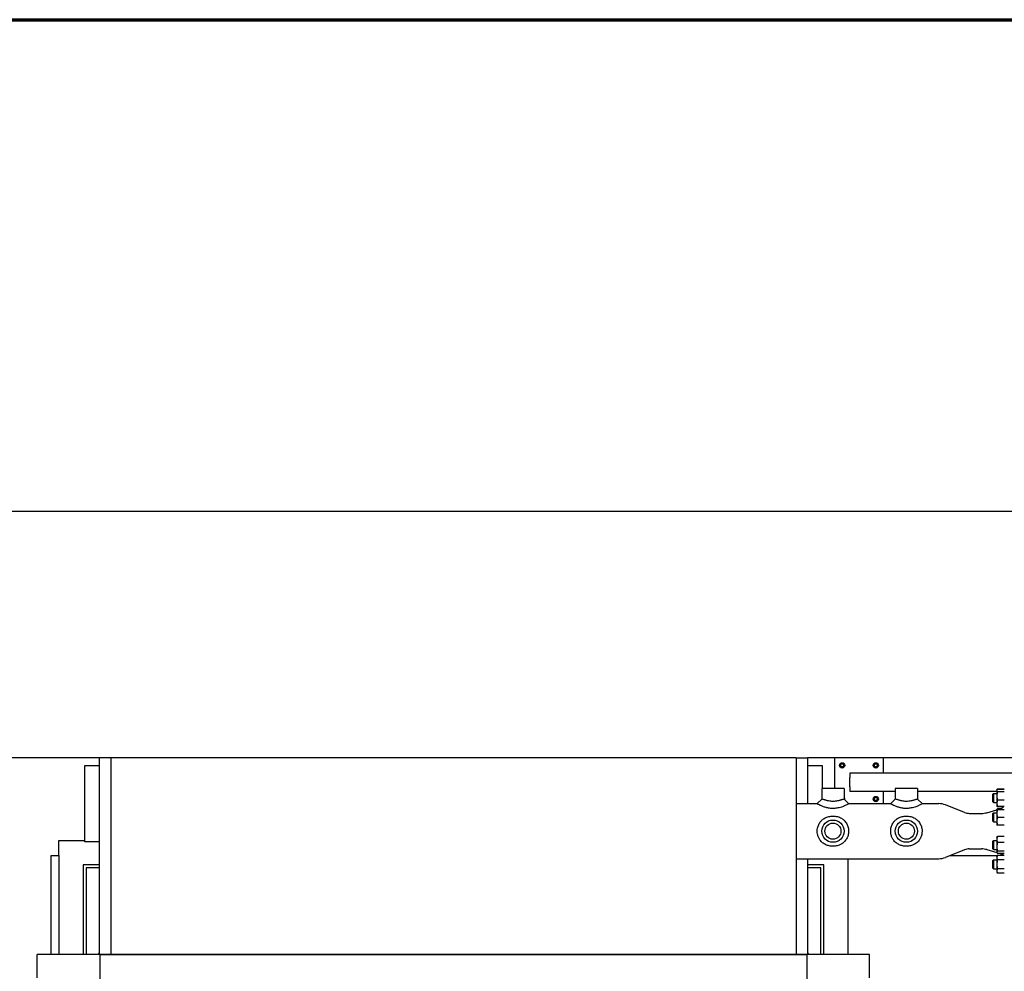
# Model space of a CAD drawing. Header units: inches. Extents: x 24 to 1128, y -69 to 748.
# Tile 602 of 656: x 502 to 582, y 670 to 748. Entities that reach past the tile are written whole.
import ezdxf

# ---------------------------------------------------------------- set-up
doc = ezdxf.new("R2010")
doc.units = ezdxf.units.IN
doc.header["$LTSCALE"] = 32
doc.header["$MEASUREMENT"] = 0
for name, color, linetype, lineweight in [('Border (ANSI)', 7, 'Continuous', 70), ('Dimension (ANSI)', 7, 'Continuous', 25), ('Visible (ANSI)', 7, 'Continuous', 30)]:
    doc.layers.add(name, color=color, linetype=linetype, lineweight=lineweight)
doc.styles.add('Note Text (ANSI)', font='tahoma.ttf')
doc.dimstyles.new('SB Fraction-16 (ANSI)', dxfattribs={"dimscale": 32, "dimtxt": 0.125, "dimasz": 0.098425, "dimexe": 0.125, "dimexo": 0.0625, "dimgap": 0.031496, "dimtad": 0, "dimtih": 1, "dimtoh": 1, "dimdec": 4, "dimrnd": 1e-08, "dimzin": 0, "dimdsep": 46, "dimlunit": 5, "dimtxsty": 'Note Text (ANSI)', "dimcen": 0.09, "dimdle": 0.393701, "dimclrd": 256, "dimclre": 256, "dimclrt": 256, "dimadec": 0, "dimazin": 3, "dimtfac": 0.96, "dimtofl": 0, "dimtmove": 0, "dimatfit": 3, "dimfxl": 1, "dimfrac": 2, "dimtolj": 1, "dimtzin": 12, "dimlwd": -1, "dimlwe": -1, "dimarcsym": 0})

# ---------------------------------------------------------------- blocks, each defined once
blk = doc.blocks.new('Borders SUPERIOR BORDER')
at = {"layer": 'Border (ANSI)'}
blk.add_line((0.75, 23.375), (35.25, 23.375), dxfattribs=at)
blk = doc.blocks.new('*D17')
at = {"layer": 'Defpoints', "color": 0, "transparency": 16777216}
for p in [(725.281, 707.826), (496.281, 687.669), (725.281, 687.669)]:
    blk.add_point(p, dxfattribs=at)
at = {"layer": 'Dimension (ANSI)', "transparency": 16777216}
for p, q in [((496.281, 689.669), (496.281, 711.826)), ((725.281, 689.669), (725.281, 711.826)), ((499.43, 707.826), (604.341, 707.826)), ((722.131, 707.826), (614.846, 707.826))]:
    blk.add_line(p, q, dxfattribs=at)
for points in [[(499.43, 708.351), (499.43, 707.301), (496.281, 707.826)], [(722.131, 708.351), (722.131, 707.301), (725.281, 707.826)]]:
    blk.add_solid(points, dxfattribs=at)
at = {"layer": 'Dimension (ANSI)', "transparency": 16777216, "insert": (605.349, 709.907), "char_height": 4, "attachment_point": 1, "style": 'Note Text (ANSI)'}
blk.add_mtext('\\A1;229', dxfattribs=at)

msp = doc.modelspace()

# ---------------------------------------------------------------- linework, layer by layer
at = {"layer": 'Visible (ANSI)'}
for p, q in [((508.23563, 687.66853), (496.28063, 687.66853)), ((507.03063, 687.04353), (508.23563, 687.04353)), ((507.03063, 680.79353), (507.03063, 687.04353)), ((509.15563, 687.66853), (508.23563, 687.66853)), ((508.23563, 671.58853), (508.23563, 687.66853)), ((565.15563, 687.66853), (509.15563, 687.66853)), ((509.15563, 687.66853), (509.15563, 671.58853)), ((565.15563, 687.66853), (565.15563, 671.58853)), ((565.15563, 687.66853), (566.07563, 687.66853)), ((568.28063, 687.66853), (566.07563, 687.66853)), ((566.07563, 687.66853), (566.07563, 683.91853)), ((566.07563, 687.04353), (567.28063, 687.04353)), ((567.28063, 687.04353), (567.28063, 685.16853)), ((572.28063, 687.66853), (568.28063, 687.66853)), ((568.28063, 687.66853), (568.28063, 685.16853)), ((568.82763, 687.17863), (568.74963, 687.1336)), ((568.74963, 687.1336), (568.74963, 687.04353)), ((568.74963, 687.04353), (568.74963, 686.95346)), ((568.74963, 686.95346), (568.82763, 686.90843)), ((568.90563, 687.22366), (568.82763, 687.17863)), ((568.98363, 687.17863), (568.90563, 687.22366)), ((569.06163, 687.1336), (568.98363, 687.17863)), ((568.98363, 686.90843), (569.06163, 686.95346)), ((569.06163, 687.04353), (569.06163, 687.1336)), ((569.06163, 686.95346), (569.06163, 687.04353)), ((571.57763, 687.17863), (571.49963, 687.1336)), ((571.49963, 687.1336), (571.49963, 687.04353)), ((571.49963, 687.04353), (571.49963, 686.95346)), ((571.49963, 686.95346), (571.57763, 686.90843)), ((571.65563, 687.22366), (571.57763, 687.17863)), ((571.73363, 687.17863), (571.65563, 687.22366)), ((571.81163, 687.1336), (571.73363, 687.17863)), ((571.73363, 686.90843), (571.81163, 686.95346)), ((571.81163, 687.04353), (571.81163, 687.1336)), ((571.81163, 686.95346), (571.81163, 687.04353)), ((604.87438, 687.66853), (572.28063, 687.66853)), ((572.28063, 686.41853), (572.28063, 687.66853)), ((568.82763, 686.90843), (568.90563, 686.8634)), ((568.90563, 686.8634), (568.98363, 686.90843)), ((643.90095, 686.41853), (569.53063, 686.41853)), ((569.53063, 686.41853), (569.53063, 686.04353)), ((571.57763, 686.90843), (571.65563, 686.8634)), ((571.65563, 686.8634), (571.73363, 686.90843)), ((569.53063, 685.29353), (569.53063, 686.04353)), ((569.06188, 685.16853), (567.24938, 685.16853)), ((567.24938, 685.16853), (567.24938, 684.29353)), ((569.06188, 685.16853), (569.06188, 684.29353)), ((569.53063, 685.29353), (569.53063, 684.91853)), ((573.24938, 684.91853), (569.53063, 684.91853)), ((572.28063, 683.91853), (572.28063, 684.91853)), ((575.06188, 685.16853), (573.24938, 685.16853)), ((573.24938, 685.16853), (573.24938, 684.29353)), ((575.06188, 685.16853), (575.06188, 684.29353)), ((581.54713, 684.91853), (575.06188, 684.91853)), ((581.21813, 684.69724), (581.28063, 684.75974)), ((581.21813, 684.07224), (581.21813, 684.69724)), ((581.28063, 684.75974), (581.28063, 684.00974)), ((581.28063, 684.75974), (581.54713, 684.75974)), ((581.54713, 685.00974), (581.55749, 685.03194)), ((581.54713, 685.00974), (581.54713, 684.9883)), ((581.54713, 684.9883), (581.54713, 684.54597)), ((581.54713, 684.54597), (581.54713, 683.9424)), ((581.55749, 685.03194), (581.59205, 685.10606)), ((582.15563, 685.10642), (581.59222, 685.10642)), ((582.15563, 685.082), (581.59222, 685.082)), ((582.15563, 684.8946), (581.59222, 684.8946)), ((565.15563, 683.91853), (566.87438, 683.91853)), ((566.87438, 683.91853), (567.24938, 684.29353)), ((569.06188, 684.29353), (569.43688, 683.91853)), ((569.43688, 683.91853), (572.87438, 683.91853)), ((571.57763, 684.42863), (571.49963, 684.3836)), ((571.49963, 684.3836), (571.49963, 684.29353)), ((571.49963, 684.29353), (571.49963, 684.20346)), ((571.49963, 684.20346), (571.57763, 684.15843)), ((571.65563, 684.47366), (571.57763, 684.42863)), ((571.57763, 684.15843), (571.65563, 684.1134)), ((571.73363, 684.42863), (571.65563, 684.47366)), ((571.65563, 684.1134), (571.73363, 684.15843)), ((571.81163, 684.3836), (571.73363, 684.42863)), ((571.73363, 684.15843), (571.81163, 684.20346)), ((571.81163, 684.29353), (571.81163, 684.3836)), ((571.81163, 684.20346), (571.81163, 684.29353)), ((572.87438, 683.91853), (573.24938, 684.29353)), ((575.06188, 684.29353), (575.43688, 683.91853)), ((575.43688, 683.91853), (576.80527, 683.91853)), ((578.91486, 683.19257), (577.36055, 683.81196)), ((581.21813, 684.07224), (581.28063, 684.00974)), ((581.28063, 684.00974), (581.54713, 684.00974)), ((581.54713, 683.9424), (581.54713, 683.75974)), ((581.54713, 683.75974), (581.55749, 683.73754)), ((581.55749, 683.73754), (581.59205, 683.66341)), ((582.15563, 684.19734), (581.59222, 684.19734)), ((579.28504, 683.12153), (580.30732, 683.12153)), ((580.72078, 683.17964), (581.54713, 683.41659)), ((581.21813, 683.10612), (581.28063, 683.16862)), ((581.21813, 682.48112), (581.21813, 683.10612)), ((581.28063, 683.16862), (581.28063, 682.41862)), ((581.28063, 683.16862), (581.54713, 683.16862)), ((581.54713, 683.41862), (581.55734, 683.44051)), ((581.54713, 683.41862), (581.54713, 683.10564)), ((581.54713, 683.10564), (581.54713, 682.48064)), ((581.55464, 683.41874), (581.884, 683.51319)), ((582.15563, 683.68747), (581.59222, 683.68747)), ((582.0909, 683.66305), (581.59222, 683.66305)), ((581.80506, 683.49055), (581.59222, 683.49055)), ((582.15563, 683.41894), (581.59222, 683.41894)), ((582.15563, 683.4183), (581.59222, 683.4183)), ((581.21813, 682.48112), (581.28063, 682.41862)), ((581.28063, 682.41862), (581.54713, 682.41862)), ((581.54713, 682.48064), (581.54713, 682.16862)), ((582.15563, 682.79298), (581.59222, 682.79298)), ((582.15563, 682.1683), (581.59222, 682.1683)), ((504.90563, 679.66853), (504.90563, 680.91853)), ((504.90563, 680.91853), (507.03063, 680.91853)), ((508.23563, 680.79353), (507.03063, 680.79353)), ((581.21813, 680.85594), (581.28063, 680.91844)), ((581.21813, 680.23094), (581.21813, 680.85594)), ((581.28063, 680.91844), (581.28063, 680.16844)), ((581.28063, 680.91844), (581.54713, 680.91844)), ((581.54713, 681.16844), (581.55734, 681.19034)), ((581.54713, 681.16844), (581.54713, 680.98499)), ((581.54713, 680.98499), (581.54713, 680.38115)), ((582.15563, 681.24037), (581.59222, 681.24037)), ((582.15563, 680.72961), (581.59222, 680.72961)), ((578.91486, 680.14449), (577.36055, 679.5251)), ((579.28504, 680.21553), (580.30732, 680.21553)), ((580.72078, 680.15742), (581.54713, 679.92047)), ((581.21813, 680.23094), (581.28063, 680.16844)), ((581.28063, 680.16844), (581.54713, 680.16844)), ((581.54713, 680.38115), (581.54713, 679.93959)), ((581.54713, 679.93959), (581.54713, 679.91844)), ((581.54713, 679.91844), (581.55734, 679.89655)), ((582.15563, 680.03268), (581.59222, 680.03268)), ((582.15563, 679.84651), (581.59222, 679.84651)), ((581.80506, 679.84651), (581.884, 679.82387)), ((504.28063, 679.66853), (504.90563, 679.66853)), ((504.28063, 671.58853), (504.28063, 679.66853)), ((504.90563, 679.66853), (504.90563, 671.58853)), ((508.23563, 678.91853), (506.90563, 678.91853)), ((506.90563, 678.91853), (506.90563, 671.58853)), ((565.15563, 679.41853), (576.80527, 679.41853)), ((566.07563, 679.41853), (566.07563, 671.58853)), ((567.40563, 678.91853), (566.07563, 678.91853)), ((567.40563, 671.58853), (567.40563, 678.91853)), ((569.40563, 671.58853), (569.40563, 679.41853)), ((577.72049, 679.66853), (581.58966, 679.66853)), ((581.21813, 679.26482), (581.28063, 679.32732)), ((581.21813, 678.63982), (581.21813, 679.26482)), ((581.28063, 679.32732), (581.28063, 678.57732)), ((581.28063, 679.32732), (581.54713, 679.32732)), ((581.54713, 679.57732), (581.59205, 679.67365)), ((581.54713, 679.57732), (581.54713, 679.49331)), ((581.54713, 679.49331), (581.54713, 678.95177)), ((581.54713, 678.95177), (581.54713, 678.41078)), ((582.15563, 679.67401), (581.59222, 679.67401)), ((582.15563, 679.31262), (581.59222, 679.31262)), ((507.15563, 678.66853), (507.15563, 671.58853)), ((508.23563, 678.66853), (507.15563, 678.66853)), ((567.15563, 678.66853), (566.07563, 678.66853)), ((567.15563, 671.58853), (567.15563, 678.66853)), ((581.21813, 678.63982), (581.28063, 678.57732)), ((581.28063, 678.57732), (581.54713, 678.57732)), ((581.54713, 678.41078), (581.54713, 678.32732)), ((581.54713, 678.32732), (581.59205, 678.231)), ((582.15563, 678.59093), (581.59222, 678.59093)), ((582.15563, 678.23064), (581.59222, 678.23064)), ((508.23563, 671.66853), (508.15563, 671.66853)), ((508.15563, 671.66853), (508.15563, 671.58853)), ((566.15563, 671.66853), (566.07563, 671.66853)), ((566.15563, 671.58853), (566.15563, 671.66853)), ((571.15563, 671.58853), (503.15563, 671.58853)), ((503.15563, 669.66853), (503.15563, 671.58853)), ((508.25563, 671.56853), (508.25563, 557.01853)), ((566.05563, 671.56853), (508.25563, 671.56853)), ((566.05563, 557.01853), (566.05563, 671.56853)), ((571.15563, 669.66853), (571.15563, 671.58853))]:
    msp.add_line(p, q, dxfattribs=at)
for centre, radius in [((568.90563, 687.04353), 0.216), ((568.90563, 687.04353), 0.1248), ((571.65563, 687.04353), 0.216), ((571.65563, 687.04353), 0.1248), ((571.65563, 684.29353), 0.216), ((571.65563, 684.29353), 0.1248), ((568.15563, 681.66853), 0.90625), ((568.15563, 681.66853), 0.6575), ((574.15563, 681.66853), 0.90625), ((574.15563, 681.66853), 0.6575)]:
    msp.add_circle(centre, radius, dxfattribs=at)
for centre, radius, start, end in [((568.90563, 687.04353), 0.156, 120, 180), ((568.90563, 687.04353), 0.156, 180, 240), ((568.90563, 687.04353), 0.156, 60, 120), ((568.90563, 687.04353), 0.156, 0, 60), ((568.90563, 687.04353), 0.156, 300, 0), ((571.65563, 687.04353), 0.156, 120, 180), ((571.65563, 687.04353), 0.156, 180, 240), ((571.65563, 687.04353), 0.156, 60, 120), ((571.65563, 687.04353), 0.156, 0, 60), ((571.65563, 687.04353), 0.156, 300, 0), ((568.90563, 687.04353), 0.156, 240, 300), ((571.65563, 687.04353), 0.156, 240, 300), ((568.90563, 684.29353), 0.216, 345.7642386, 43.6657815), ((571.65563, 684.29353), 0.156, 120, 180), ((571.65563, 684.29353), 0.156, 180, 240), ((571.65563, 684.29353), 0.156, 60, 120), ((571.65563, 684.29353), 0.156, 240, 300), ((571.65563, 684.29353), 0.156, 0, 60), ((571.65563, 684.29353), 0.156, 300, 0), ((576.80527, 682.41853), 1.5, 68.2727182, 90), ((579.28504, 684.12153), 1, 248.2727182, 270), ((580.30732, 684.62153), 1.5, 270, 286), ((581.78063, 683.87366), 0.375, 286, 330.2319666), ((579.28504, 679.21553), 1, 90, 111.7272818), ((580.30732, 678.71553), 1.5, 74, 90), ((581.78063, 679.4634), 0.375, 34.1683801, 74), ((576.80527, 680.91853), 1.5, 270, 291.7272818)]:
    msp.add_arc(centre, radius, start, end, dxfattribs=at)
for points, weights in [([(581.59222, 685.082), (581.54713, 685.03178), (581.54713, 684.9883)], [1, 1.0379548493, 1]), ([(581.54713, 684.9883), (581.54713, 684.94481), (581.59222, 684.8946)], [1, 1.0379548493, 1]), ([(581.59222, 684.8946), (581.54713, 684.70777), (581.54713, 684.54597)], [1, 1.0379548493, 1]), ([(581.54713, 684.54597), (581.54713, 684.38417), (581.59222, 684.19734)], [1, 1.0379548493, 1]), ([(581.59222, 685.10642), (581.58003, 685.08024), (581.57126, 685.05569)], [1, 1.00998587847, 1.01471720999]), ([(581.59205, 685.10606), (581.59213, 685.10624), (581.59222, 685.10642)], [1.00013849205, 1.00006937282, 1]), ([(581.59222, 684.19734), (581.54713, 684.06072), (581.54713, 683.9424)], [1, 1.0379548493, 1]), ([(581.54713, 683.9424), (581.54713, 683.82409), (581.59222, 683.68747)], [1, 1.0379548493, 1]), ([(581.59222, 683.68747), (581.56852, 683.71387), (581.55749, 683.73754)], [1, 1.01959616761, 1.01895725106]), ([(581.59222, 683.41894), (581.54713, 683.41877), (581.54713, 683.41862)], [1, 1.0379548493, 1]), ([(581.54713, 683.41862), (581.54713, 683.41847), (581.59222, 683.4183)], [1, 1.0379548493, 1]), ([(581.59222, 683.4183), (581.54713, 683.25075), (581.54713, 683.10564)], [1, 1.0379548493, 1]), ([(581.54713, 683.10564), (581.54713, 682.96054), (581.59222, 682.79298)], [1, 1.0379548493, 1]), ([(581.55734, 683.44051), (581.56837, 683.46417), (581.59222, 683.49055)], [1.01894813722, 1.01972294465, 1]), ([(581.57115, 683.71395), (581.57995, 683.68932), (581.59222, 683.66305)], [1.01477953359, 1.01005189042, 1]), ([(581.59222, 683.49055), (581.58091, 683.45621), (581.57255, 683.42388)], [1, 1.00926034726, 1.01400195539]), ([(581.59222, 682.1683), (581.5472, 682.16847), (581.54713, 682.16862)], [1, 1.03789475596, 1.00011999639]), ([(581.59222, 682.79298), (581.54713, 682.6256), (581.54713, 682.48064)], [1, 1.0379548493, 1]), ([(581.54713, 682.48064), (581.54713, 682.33568), (581.59222, 682.1683)], [1, 1.0379548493, 1]), ([(581.59222, 681.24037), (581.54713, 681.10352), (581.54713, 680.98499)], [1, 1.0379548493, 1]), ([(581.54713, 680.98499), (581.54713, 680.86647), (581.59222, 680.72961)], [1, 1.0379548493, 1]), ([(581.59222, 680.72961), (581.54713, 680.54287), (581.54713, 680.38115)], [1, 1.0379548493, 1]), ([(581.55734, 681.19034), (581.56837, 681.21399), (581.59222, 681.24037)], [1.01894813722, 1.01972294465, 1]), ([(581.54713, 680.38115), (581.54713, 680.21942), (581.59222, 680.03268)], [1, 1.0379548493, 1]), ([(581.59222, 680.03268), (581.54713, 679.9828), (581.54713, 679.93959)], [1, 1.0379548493, 1]), ([(581.54713, 679.93959), (581.54713, 679.89639), (581.59222, 679.84651)], [1, 1.0379548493, 1]), ([(581.59222, 679.67401), (581.54713, 679.57718), (581.54713, 679.49331)], [1, 1.0379548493, 1]), ([(581.54713, 679.49331), (581.54713, 679.40945), (581.59222, 679.31262)], [1, 1.0379548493, 1]), ([(581.59222, 679.31262), (581.54713, 679.11924), (581.54713, 678.95177)], [1, 1.0379548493, 1]), ([(581.54713, 678.95177), (581.54713, 678.78431), (581.59222, 678.59093)], [1, 1.0379548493, 1]), ([(581.59205, 679.67365), (581.59213, 679.67383), (581.59222, 679.67401)], [1.00013849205, 1.00006937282, 1]), ([(581.59222, 678.59093), (581.54713, 678.49439), (581.54713, 678.41078)], [1, 1.0379548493, 1]), ([(581.54713, 678.41078), (581.54713, 678.32718), (581.59222, 678.23064)], [1, 1.0379548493, 1])]:
    msp.add_rational_spline(points, weights, degree=2, dxfattribs=at)
for points, knots in [([(566.87438, 683.91853), (566.87438, 683.91853), (566.88228, 683.91399), (566.91505, 683.89566), (566.93991, 683.8819), (567.00485, 683.84762), (567.04499, 683.82711), (567.12312, 683.78985), (567.15806, 683.77385), (567.23051, 683.74256), (567.26741, 683.72741), (567.34825, 683.69649), (567.39174, 683.68093), (567.51947, 683.63943), (567.60948, 683.61471), (567.80085, 683.57544), (567.90237, 683.56112), (568.05473, 683.55056), (568.10563, 683.54883), (568.21155, 683.54883), (568.26859, 683.551), (568.43907, 683.56422), (568.55217, 683.58217), (568.73656, 683.62425), (568.81146, 683.64562), (568.9339, 683.68578), (568.98387, 683.70409), (569.06842, 683.7374), (569.1043, 683.7525), (569.17326, 683.78296), (569.20572, 683.79808), (569.28742, 683.83758), (569.33101, 683.86039), (569.39867, 683.89682), (569.42128, 683.90968), (569.43498, 683.91745), (569.43688, 683.91853), (569.43688, 683.91853)], [-10.53620947, -10.53620947, -10.53620947, -10.53620947, -10.09742969, -10.09742969, -9.65864991, -9.65864991, -9.21987013, -9.21987013, -8.91402858, -8.91402858, -8.62064719, -8.62064719, -8.3272658, -8.3272658, -7.80934495, -7.80934495, -7.28680588, -7.28680588, -7.02413965, -7.02413965, -6.73038552, -6.73038552, -6.1456643, -6.1456643, -5.70642662, -5.70642662, -5.36339235, -5.36339235, -5.07134153, -5.07134153, -4.77929071, -4.77929071, -4.26949959, -4.26949959, -3.72862879, -3.72862879, -3.51206982, -3.51206982, -3.51206982, -3.51206982]), ([(569.06188, 684.29353), (569.06188, 684.29353), (569.06005, 684.2929), (569.0469, 684.28837), (569.02516, 684.28087), (568.96257, 684.25995), (568.92305, 684.24698), (568.85263, 684.22508), (568.8253, 684.2168), (568.76896, 684.2004), (568.74045, 684.19241), (568.67544, 684.17513), (568.63837, 684.16587), (568.55153, 684.14613), (568.50117, 684.13607), (568.38388, 684.11696), (568.31691, 684.10938), (568.21933, 684.10384), (568.18716, 684.10295), (568.12744, 684.10295), (568.09874, 684.10366), (568.01179, 684.10807), (567.9523, 684.11408), (567.83316, 684.13163), (567.77346, 684.14312), (567.6832, 684.16347), (567.65127, 684.17129), (567.59001, 684.18718), (567.56106, 684.19513), (567.50262, 684.21185), (567.47349, 684.22056), (567.40671, 684.24113), (567.37089, 684.25271), (567.31162, 684.27227), (567.28818, 684.28023), (567.25704, 684.29087), (567.24938, 684.29353), (567.24938, 684.29353)], [3.51206982, 3.51206982, 3.51206982, 3.51206982, 3.72862879, 3.72862879, 4.26949959, 4.26949959, 4.77929071, 4.77929071, 5.07134153, 5.07134153, 5.36339235, 5.36339235, 5.70642662, 5.70642662, 6.1456643, 6.1456643, 6.73038552, 6.73038552, 7.02413965, 7.02413965, 7.28680588, 7.28680588, 7.80934495, 7.80934495, 8.3272658, 8.3272658, 8.62064719, 8.62064719, 8.91402858, 8.91402858, 9.21987013, 9.21987013, 9.65864991, 9.65864991, 10.09742969, 10.09742969, 10.53620947, 10.53620947, 10.53620947, 10.53620947]), ([(572.87438, 683.91853), (572.87438, 683.91853), (572.88228, 683.91399), (572.91505, 683.89566), (572.93991, 683.8819), (573.00485, 683.84762), (573.04499, 683.82711), (573.12312, 683.78985), (573.15806, 683.77385), (573.23051, 683.74256), (573.26741, 683.72741), (573.34825, 683.69649), (573.39174, 683.68093), (573.51947, 683.63943), (573.60948, 683.61471), (573.80085, 683.57544), (573.90237, 683.56112), (574.05473, 683.55056), (574.10563, 683.54883), (574.21155, 683.54883), (574.26859, 683.551), (574.43907, 683.56422), (574.55217, 683.58217), (574.73656, 683.62425), (574.81146, 683.64562), (574.9339, 683.68578), (574.98387, 683.70409), (575.06842, 683.7374), (575.1043, 683.7525), (575.17326, 683.78296), (575.20572, 683.79808), (575.28742, 683.83758), (575.33101, 683.86039), (575.39867, 683.89682), (575.42128, 683.90968), (575.43498, 683.91745), (575.43688, 683.91853), (575.43688, 683.91853)], [-10.53620947, -10.53620947, -10.53620947, -10.53620947, -10.09742969, -10.09742969, -9.65864991, -9.65864991, -9.21987013, -9.21987013, -8.91402858, -8.91402858, -8.62064719, -8.62064719, -8.3272658, -8.3272658, -7.80934495, -7.80934495, -7.28680588, -7.28680588, -7.02413965, -7.02413965, -6.73038552, -6.73038552, -6.1456643, -6.1456643, -5.70642662, -5.70642662, -5.36339235, -5.36339235, -5.07134153, -5.07134153, -4.77929071, -4.77929071, -4.26949959, -4.26949959, -3.72862879, -3.72862879, -3.51206982, -3.51206982, -3.51206982, -3.51206982]), ([(575.06188, 684.29353), (575.06188, 684.29353), (575.06005, 684.2929), (575.0469, 684.28837), (575.02516, 684.28087), (574.96257, 684.25995), (574.92305, 684.24698), (574.85263, 684.22508), (574.8253, 684.2168), (574.76896, 684.2004), (574.74045, 684.19241), (574.67544, 684.17513), (574.63837, 684.16587), (574.55153, 684.14613), (574.50117, 684.13607), (574.38388, 684.11696), (574.31691, 684.10938), (574.21933, 684.10384), (574.18716, 684.10295), (574.12744, 684.10295), (574.09874, 684.10366), (574.01179, 684.10807), (573.9523, 684.11408), (573.83316, 684.13163), (573.77346, 684.14312), (573.6832, 684.16347), (573.65127, 684.17129), (573.59001, 684.18718), (573.56106, 684.19513), (573.50262, 684.21185), (573.47349, 684.22056), (573.40671, 684.24113), (573.37089, 684.25271), (573.31162, 684.27227), (573.28818, 684.28023), (573.25704, 684.29087), (573.24938, 684.29353), (573.24938, 684.29353)], [3.51206982, 3.51206982, 3.51206982, 3.51206982, 3.72862879, 3.72862879, 4.26949959, 4.26949959, 4.77929071, 4.77929071, 5.07134153, 5.07134153, 5.36339235, 5.36339235, 5.70642662, 5.70642662, 6.1456643, 6.1456643, 6.73038552, 6.73038552, 7.02413965, 7.02413965, 7.28680588, 7.28680588, 7.80934495, 7.80934495, 8.3272658, 8.3272658, 8.62064719, 8.62064719, 8.91402858, 8.91402858, 9.21987013, 9.21987013, 9.65864991, 9.65864991, 10.09742969, 10.09742969, 10.53620947, 10.53620947, 10.53620947, 10.53620947]), ([(568.15563, 682.90424), (568.12368, 682.90424), (568.09136, 682.90317), (567.9504, 682.89366), (567.8404, 682.87355), (567.62981, 682.80766), (567.52943, 682.76151), (567.36736, 682.66027), (567.3019, 682.60886), (567.22019, 682.53049), (567.19669, 682.50597), (567.10611, 682.40269), (567.0461, 682.31327), (566.95317, 682.1217), (566.91923, 682.02017), (566.88228, 681.83384), (566.87438, 681.74994), (566.87438, 681.58712), (566.88228, 681.50322), (566.91505, 681.33794), (566.93991, 681.25659), (567.00485, 681.1026), (567.04499, 681.02983), (567.12312, 680.91693), (567.15806, 680.87356), (567.23051, 680.79526), (567.26741, 680.7603), (567.34825, 680.69322), (567.39174, 680.66166), (567.51947, 680.58162), (567.60948, 680.53878), (567.80085, 680.47369), (567.90237, 680.45166), (568.05473, 680.43544), (568.10563, 680.43282), (568.21155, 680.43282), (568.26859, 680.43611), (568.43907, 680.45646), (568.55217, 680.48417), (568.73656, 680.55546), (568.81146, 680.59334), (568.9339, 680.67119), (568.98387, 680.70888), (569.06842, 680.78328), (569.1043, 680.81921), (569.17326, 680.89817), (569.20572, 680.94069), (569.28742, 681.06474), (569.33101, 681.1518), (569.39867, 681.34129), (569.42128, 681.44436), (569.43498, 681.58756), (569.43688, 681.62835), (569.43688, 681.74083), (569.43068, 681.8151), (569.39912, 681.99524), (569.36636, 682.10018), (569.27261, 682.30195), (569.20957, 682.39757), (569.11484, 682.5057), (569.09121, 682.53036), (569.00183, 682.61608), (568.92661, 682.67362), (568.74519, 682.78022), (568.63577, 682.82593), (568.4013, 682.88865), (568.27595, 682.90424), (568.15563, 682.90424)], [-14.0482793, -14.0482793, -14.0482793, -14.0482793, -13.88041818, -13.88041818, -13.31955091, -13.31955091, -12.74821712, -12.74821712, -12.2913286, -12.2913286, -12.09985794, -12.09985794, -11.52555668, -11.52555668, -10.97498925, -10.97498925, -10.53620947, -10.53620947, -10.09742969, -10.09742969, -9.65864991, -9.65864991, -9.21987013, -9.21987013, -8.91402858, -8.91402858, -8.62064719, -8.62064719, -8.3272658, -8.3272658, -7.80934495, -7.80934495, -7.28680588, -7.28680588, -7.02413965, -7.02413965, -6.73038552, -6.73038552, -6.1456643, -6.1456643, -5.70642662, -5.70642662, -5.36339235, -5.36339235, -5.07134153, -5.07134153, -4.77929071, -4.77929071, -4.26949959, -4.26949959, -3.72862879, -3.72862879, -3.51206982, -3.51206982, -3.1223982, -3.1223982, -2.55823604, -2.55823604, -1.94948186, -1.94948186, -1.7569507, -1.7569507, -1.24025512, -1.24025512, -0.63207034, -0.63207034, 0, 0, 0, 0]), ([(574.15563, 682.90424), (574.12368, 682.90424), (574.09136, 682.90317), (573.9504, 682.89366), (573.8404, 682.87355), (573.62981, 682.80766), (573.52943, 682.76151), (573.36736, 682.66027), (573.3019, 682.60886), (573.22019, 682.53049), (573.19669, 682.50597), (573.10611, 682.40269), (573.0461, 682.31327), (572.95317, 682.1217), (572.91923, 682.02017), (572.88228, 681.83384), (572.87438, 681.74994), (572.87438, 681.58712), (572.88228, 681.50322), (572.91505, 681.33794), (572.93991, 681.25659), (573.00485, 681.1026), (573.04499, 681.02983), (573.12312, 680.91693), (573.15806, 680.87356), (573.23051, 680.79526), (573.26741, 680.7603), (573.34825, 680.69322), (573.39174, 680.66166), (573.51947, 680.58162), (573.60948, 680.53878), (573.80085, 680.47369), (573.90237, 680.45166), (574.05473, 680.43544), (574.10563, 680.43282), (574.21155, 680.43282), (574.26859, 680.43611), (574.43907, 680.45646), (574.55217, 680.48417), (574.73656, 680.55546), (574.81146, 680.59334), (574.9339, 680.67119), (574.98387, 680.70888), (575.06842, 680.78328), (575.1043, 680.81921), (575.17326, 680.89817), (575.20572, 680.94069), (575.28742, 681.06474), (575.33101, 681.1518), (575.39867, 681.34129), (575.42128, 681.44436), (575.43498, 681.58756), (575.43688, 681.62835), (575.43688, 681.74083), (575.43068, 681.8151), (575.39912, 681.99524), (575.36636, 682.10018), (575.27261, 682.30195), (575.20957, 682.39757), (575.11484, 682.5057), (575.09121, 682.53036), (575.00183, 682.61608), (574.92661, 682.67362), (574.74519, 682.78022), (574.63577, 682.82593), (574.4013, 682.88865), (574.27595, 682.90424), (574.15563, 682.90424)], [-14.0482793, -14.0482793, -14.0482793, -14.0482793, -13.88041818, -13.88041818, -13.31955091, -13.31955091, -12.74821712, -12.74821712, -12.2913286, -12.2913286, -12.09985794, -12.09985794, -11.52555668, -11.52555668, -10.97498925, -10.97498925, -10.53620947, -10.53620947, -10.09742969, -10.09742969, -9.65864991, -9.65864991, -9.21987013, -9.21987013, -8.91402858, -8.91402858, -8.62064719, -8.62064719, -8.3272658, -8.3272658, -7.80934495, -7.80934495, -7.28680588, -7.28680588, -7.02413965, -7.02413965, -6.73038551, -6.73038551, -6.1456643, -6.1456643, -5.70642662, -5.70642662, -5.36339235, -5.36339235, -5.07134153, -5.07134153, -4.77929071, -4.77929071, -4.26949959, -4.26949959, -3.72862879, -3.72862879, -3.51206982, -3.51206982, -3.1223982, -3.1223982, -2.55823604, -2.55823604, -1.94948186, -1.94948186, -1.7569507, -1.7569507, -1.24025512, -1.24025512, -0.63207034, -0.63207034, 0, 0, 0, 0])]:
    msp.add_open_spline(points, degree=3, knots=knots, dxfattribs=at)

# ---------------------------------------------------------------- block references
at = {"xscale": 32, "yscale": 32, "zscale": 32}
msp.add_blockref('Borders SUPERIOR BORDER', (0, 0), dxfattribs=at)

# ---------------------------------------------------------------- dimensions: what is measured, and where the dimension line sits
at = {"layer": 'Dimension (ANSI)'}
dim = msp.add_linear_dim(base=(725.28063, 707.82601), p1=(496.28063, 687.66853), p2=(725.28063, 687.66853), dimstyle='SB Fraction-16 (ANSI)', override={"dimgap": 0.031496, "dimtih": 0, "dimtoh": 0, "dimdec": 4, "dimtol": 0, "dimlim": 0, "dimtp": 0, "dimtm": 0, "dimtdec": 2, "dimatfit": 1}, dxfattribs=at)
dim.commit()
dim.dimension.update_dxf_attribs({"geometry": '*D17', "text_midpoint": (609.59332, 707.82601), "dimtype": 160})

doc.saveas('drawing.dxf')
